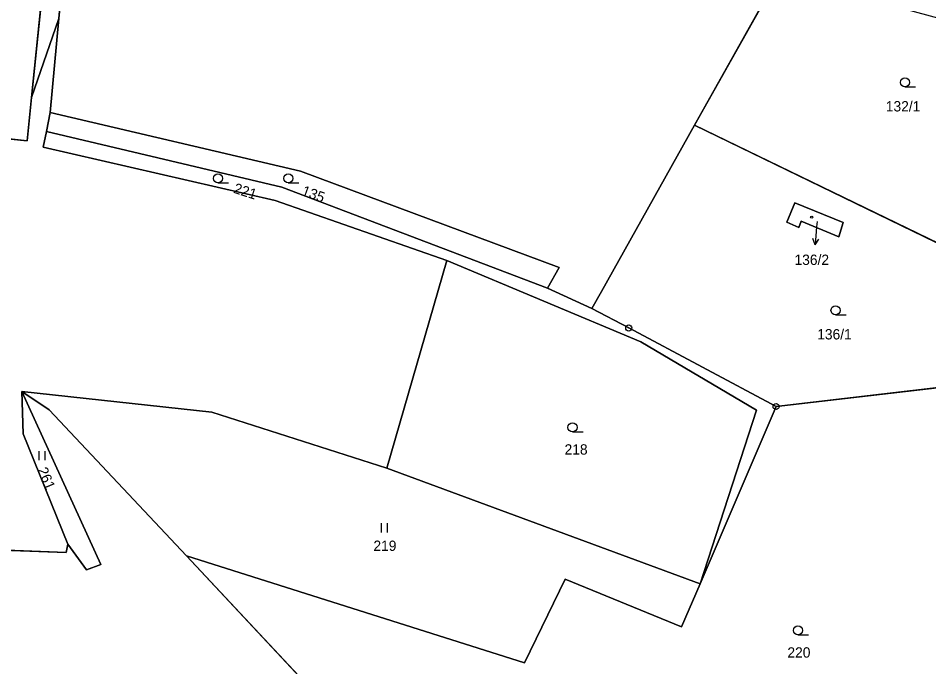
# Model space of a CAD drawing. Extents: x -689422 to -685210, y -987725 to -982160.
# Drawn here: x -686325.7 to -686175.7, y -987234.4 to -987127.6 of the extents above; entities that cross this region are included whole.
import ezdxf

# ---------------------------------------------------------------- set-up
doc = ezdxf.new("R2010")
doc.units = 0
for name, color, linetype in [('KN_Budovy', 7, 'Continuous'), ('KN_Hranice_parcel', 7, 'Continuous'), ('KN_Parcelni cisla', 7, 'Continuous'), ('KN_Parcelni cisla_sipky', 7, 'Continuous'), ('KN_Polygon parcely', 7, 'Continuous'), ('KN_POZEMKY_TTP', 7, 'Continuous'), ('KN_POZEMKY_ZAHRADA', 7, 'Continuous'), ('KN_POZEMKY_ZASTAVENA PLOCHA', 7, 'Continuous'), ('KN_Značky bodu BP', 7, 'Continuous'), ('KN_Značky budov', 7, 'Continuous'), ('KN_Značky kultur', 7, 'Continuous')]:
    doc.layers.add(name, color=color, linetype=linetype)

msp = doc.modelspace()

# ---------------------------------------------------------------- linework, layer by layer
at = {"layer": 'KN_Budovy'}
msp.add_lwpolyline([(-686199.08, -987161.19), (-686197.1, -987162.06), (-686196.7, -987161), (-686190.49, -987163.57), (-686189.76, -987161.25), (-686197.73, -987157.99)], close=True, dxfattribs=at)
at = {"layer": 'KN_Hranice_parcel'}
for p, q in [((-686214.25, -987145.21), (-686200.39, -987120.5)), ((-686323.46, -987140.67), (-686318.98, -987127.62)), ((-686318.98, -987127.62), (-686320.39, -987143.11)), ((-686320.39, -987143.11), (-686321, -987146.25)), ((-686229.6, -987172.57), (-686214.25, -987145.21)), ((-686214.25, -987145.21), (-686161.33, -987170.88)), ((-686255.05, -987167.51), (-686264.93, -987201.68)), ((-686238.5, -987172.04), (-686231.17, -987175.37)), ((-686231.17, -987175.37), (-686229.6, -987172.57)), ((-686200.84, -987191.53), (-686213.36, -987220.73)), ((-686264.93, -987201.68), (-686213.36, -987220.73)), ((-686297.97, -987216.13), (-686247.41, -987270.09))]:
    msp.add_line(p, q, dxfattribs=at)
for points in [[(-686323.46, -987140.67), (-686321.18, -987118.05), (-686294.87, -987050.2), (-686290.35, -987048.77)], [(-686282.59, -987049.67), (-686292.5, -987052.57), (-686318.15, -987118.37), (-686318.98, -987127.62)], [(-686396.13, -987140.43), (-686324.19, -987147.76), (-686323.46, -987140.67)], [(-686320.39, -987143.11), (-686279.19, -987152.79), (-686236.58, -987168.63), (-686238.5, -987172.04)], [(-686321, -987146.25), (-686321.55, -987148.81), (-686283.32, -987157.62), (-686255.05, -987167.51)], [(-686321, -987146.25), (-686282.27, -987155.42), (-686238.5, -987172.04)], [(-686199.08, -987161.19), (-686197.73, -987157.99), (-686189.76, -987161.25), (-686190.49, -987163.57), (-686196.7, -987161), (-686197.1, -987162.06), (-686199.08, -987161.19)], [(-686213.36, -987220.73), (-686204.07, -987192.16), (-686223.09, -987180.89), (-686255.05, -987167.51)], [(-686200.84, -987191.53), (-686225.1, -987178.6), (-686231.17, -987175.37)], [(-686147.17, -987183.17), (-686154.44, -987186.14), (-686200.84, -987191.53)], [(-686317.52, -987214.19), (-686324.83, -987196.04), (-686325.09, -987189.05)], [(-686325.09, -987189.05), (-686312.07, -987217.54), (-686314.41, -987218.43), (-686317.52, -987214.19)], [(-686264.93, -987201.68), (-686293.77, -987192.46), (-686325.09, -987189.05)], [(-686325.09, -987189.05), (-686320.58, -987192.08), (-686297.97, -987216.13)], [(-686403.42, -987212.43), (-686317.77, -987215.55), (-686317.52, -987214.19)], [(-686297.97, -987216.13), (-686242.28, -987233.75), (-686235.55, -987219.96), (-686216.39, -987227.81), (-686213.36, -987220.73)]]:
    msp.add_lwpolyline(points, dxfattribs=at)
at = {"layer": 'KN_Parcelni cisla_sipky'}
for p, q in [((-686194.16, -987161.93), (-686194.37, -987164.92)), ((-686194.09, -987161.08), (-686194.16, -987161.93)), ((-686194.37, -987164.92), (-686194.8, -987163.89)), ((-686194.37, -987164.92), (-686193.8, -987163.96))]:
    msp.add_line(p, q, dxfattribs=at)
at = {"layer": 'KN_Polygon parcely'}
for points in [[(-686324.19, -987147.76), (-686323.46, -987140.67), (-686321.18, -987118.05), (-686294.87, -987050.2), (-686290.35, -987048.77), (-686325.83, -987031.28), (-686375.81, -987015.35), (-686381.49, -987013.89), (-686387.99, -987061.9), (-686391.52, -987096.84), (-686396.13, -987140.43)], [(-686318.98, -987127.62), (-686318.15, -987118.37), (-686292.5, -987052.57), (-686282.59, -987049.67), (-686286.57, -987047.75), (-686290.35, -987048.77), (-686294.87, -987050.2), (-686321.18, -987118.05), (-686323.46, -987140.67)], [(-686282.59, -987049.67), (-686292.5, -987052.57), (-686318.15, -987118.37), (-686318.98, -987127.62), (-686320.39, -987143.11), (-686279.19, -987152.79), (-686236.58, -987168.63), (-686238.5, -987172.04), (-686231.17, -987175.37), (-686229.6, -987172.57), (-686214.25, -987145.21), (-686200.39, -987120.5), (-686199.45, -987120.68), (-686191.33, -987104.34), (-686212.4, -987091.31), (-686282.33, -987053.12)], [(-686127.63, -987145.57), (-686146.25, -987137.13), (-686157.02, -987132.25), (-686174.18, -987127.57), (-686199.45, -987120.68), (-686200.39, -987120.5), (-686214.25, -987145.21), (-686161.33, -987170.88), (-686160.46, -987168.97), (-686155.07, -987154.24), (-686135.27, -987157.9), (-686125.24, -987163.95), (-686118.5, -987156.99)], [(-686403.42, -987212.43), (-686317.77, -987215.55), (-686317.52, -987214.19), (-686324.83, -987196.04), (-686325.09, -987189.05), (-686293.77, -987192.46), (-686264.93, -987201.68), (-686255.05, -987167.51), (-686283.32, -987157.62), (-686321.55, -987148.81), (-686321, -987146.25), (-686320.39, -987143.11), (-686318.98, -987127.62), (-686323.46, -987140.67), (-686324.19, -987147.76), (-686396.13, -987140.43)], [(-686282.27, -987155.42), (-686238.5, -987172.04), (-686236.58, -987168.63), (-686279.19, -987152.79), (-686320.39, -987143.11), (-686321, -987146.25)], [(-686147.17, -987183.17), (-686141.43, -987178.92), (-686146.92, -987173.65), (-686155.51, -987177.88), (-686162.97, -987174.48), (-686161.33, -987170.88), (-686214.25, -987145.21), (-686229.6, -987172.57), (-686231.17, -987175.37), (-686225.1, -987178.6), (-686200.84, -987191.53), (-686154.44, -987186.14)], [(-686321.55, -987148.81), (-686283.32, -987157.62), (-686255.05, -987167.51), (-686223.09, -987180.89), (-686204.07, -987192.16), (-686213.36, -987220.73), (-686200.84, -987191.53), (-686225.1, -987178.6), (-686231.17, -987175.37), (-686238.5, -987172.04), (-686282.27, -987155.42), (-686321, -987146.25)], [(-686199.08, -987161.19), (-686197.73, -987157.99), (-686189.76, -987161.25), (-686190.49, -987163.57), (-686196.7, -987161), (-686197.1, -987162.06)], [(-686199.08, -987161.19), (-686197.1, -987162.06), (-686196.7, -987161), (-686190.49, -987163.57), (-686189.76, -987161.25), (-686197.73, -987157.99)], [(-686264.93, -987201.68), (-686213.36, -987220.73), (-686204.07, -987192.16), (-686223.09, -987180.89), (-686255.05, -987167.51)], [(-686171, -987244.96), (-686159.41, -987229.47), (-686147.17, -987183.17), (-686154.44, -987186.14), (-686200.84, -987191.53), (-686213.36, -987220.73), (-686216.39, -987227.81), (-686235.55, -987219.96), (-686242.28, -987233.75), (-686297.97, -987216.13), (-686247.41, -987270.09), (-686241.77, -987293.19), (-686246.11, -987318.6), (-686246.86, -987325.36), (-686248.83, -987338.68), (-686238.23, -987322.99), (-686229.22, -987314.43), (-686224.4, -987303.2), (-686217.46, -987305.47), (-686198.85, -987279.15)], [(-686320.58, -987192.08), (-686297.97, -987216.13), (-686242.28, -987233.75), (-686235.55, -987219.96), (-686216.39, -987227.81), (-686213.36, -987220.73), (-686264.93, -987201.68), (-686293.77, -987192.46), (-686325.09, -987189.05)], [(-686317.52, -987214.19), (-686314.41, -987218.43), (-686312.07, -987217.54), (-686325.09, -987189.05), (-686324.83, -987196.04)]]:
    msp.add_lwpolyline(points, close=True, dxfattribs=at)
msp.add_lwpolyline([(-686384.77, -987295.86), (-686312.46, -987300.78), (-686311.89, -987296.73), (-686282.35, -987299.23), (-686262.96, -987310.46), (-686263.39, -987312.79), (-686250.78, -987316.12), (-686246.11, -987318.6), (-686241.77, -987293.19), (-686247.41, -987270.09), (-686297.97, -987216.13), (-686320.58, -987192.08), (-686325.09, -987189.05), (-686312.07, -987217.54), (-686314.41, -987218.43), (-686317.52, -987214.19), (-686317.77, -987215.55), (-686403.42, -987212.43)], dxfattribs=at)
at = {"layer": 'KN_POZEMKY_TTP'}
for p, q in [((-686321.18, -987118.05), (-686323.46, -987140.67)), ((-686323.46, -987140.67), (-686321.18, -987118.05)), ((-686318.15, -987118.37), (-686318.98, -987127.62)), ((-686318.98, -987127.62), (-686318.15, -987118.37)), ((-686200.39, -987120.5), (-686214.25, -987145.21)), ((-686323.46, -987140.67), (-686318.98, -987127.62)), ((-686318.98, -987127.62), (-686323.46, -987140.67)), ((-686318.98, -987127.62), (-686320.39, -987143.11)), ((-686320.39, -987143.11), (-686318.98, -987127.62)), ((-686324.19, -987147.76), (-686396.13, -987140.43)), ((-686396.13, -987140.43), (-686324.19, -987147.76)), ((-686323.46, -987140.67), (-686324.19, -987147.76)), ((-686324.19, -987147.76), (-686323.46, -987140.67)), ((-686320.39, -987143.11), (-686321, -987146.25)), ((-686279.19, -987152.79), (-686320.39, -987143.11)), ((-686214.25, -987145.21), (-686229.6, -987172.57)), ((-686321, -987146.25), (-686321.55, -987148.81)), ((-686321.55, -987148.81), (-686283.32, -987157.62)), ((-686236.58, -987168.63), (-686279.19, -987152.79)), ((-686283.32, -987157.62), (-686255.05, -987167.51)), ((-686255.05, -987167.51), (-686264.93, -987201.68)), ((-686238.5, -987172.04), (-686236.58, -987168.63)), ((-686231.17, -987175.37), (-686238.5, -987172.04)), ((-686229.6, -987172.57), (-686231.17, -987175.37)), ((-686325.09, -987189.05), (-686293.77, -987192.46)), ((-686320.58, -987192.08), (-686325.09, -987189.05)), ((-686325.09, -987189.05), (-686320.58, -987192.08)), ((-686312.07, -987217.54), (-686325.09, -987189.05)), ((-686325.09, -987189.05), (-686312.07, -987217.54)), ((-686324.83, -987196.04), (-686325.09, -987189.05)), ((-686293.77, -987192.46), (-686325.09, -987189.05)), ((-686325.09, -987189.05), (-686324.83, -987196.04)), ((-686297.97, -987216.13), (-686320.58, -987192.08)), ((-686320.58, -987192.08), (-686297.97, -987216.13)), ((-686293.77, -987192.46), (-686264.93, -987201.68)), ((-686264.93, -987201.68), (-686293.77, -987192.46)), ((-686317.52, -987214.19), (-686324.83, -987196.04)), ((-686324.83, -987196.04), (-686317.52, -987214.19)), ((-686264.93, -987201.68), (-686213.36, -987220.73)), ((-686403.42, -987212.43), (-686317.77, -987215.55)), ((-686317.77, -987215.55), (-686403.42, -987212.43)), ((-686317.77, -987215.55), (-686317.52, -987214.19)), ((-686317.52, -987214.19), (-686317.77, -987215.55)), ((-686317.52, -987214.19), (-686314.41, -987218.43)), ((-686314.41, -987218.43), (-686317.52, -987214.19)), ((-686314.41, -987218.43), (-686312.07, -987217.54)), ((-686312.07, -987217.54), (-686314.41, -987218.43)), ((-686242.28, -987233.75), (-686297.97, -987216.13)), ((-686297.97, -987216.13), (-686247.41, -987270.09)), ((-686235.55, -987219.96), (-686242.28, -987233.75)), ((-686216.39, -987227.81), (-686235.55, -987219.96)), ((-686213.36, -987220.73), (-686216.39, -987227.81))]:
    msp.add_line(p, q, dxfattribs=at)
at = {"layer": 'KN_POZEMKY_ZAHRADA'}
for p, q in [((-686214.25, -987145.21), (-686200.39, -987120.5)), ((-686321, -987146.25), (-686320.39, -987143.11)), ((-686320.39, -987143.11), (-686279.19, -987152.79)), ((-686229.6, -987172.57), (-686214.25, -987145.21)), ((-686214.25, -987145.21), (-686161.33, -987170.88)), ((-686161.33, -987170.88), (-686214.25, -987145.21)), ((-686321.55, -987148.81), (-686321, -987146.25)), ((-686282.27, -987155.42), (-686321, -987146.25)), ((-686321, -987146.25), (-686282.27, -987155.42)), ((-686283.32, -987157.62), (-686321.55, -987148.81)), ((-686279.19, -987152.79), (-686236.58, -987168.63)), ((-686238.5, -987172.04), (-686282.27, -987155.42)), ((-686282.27, -987155.42), (-686238.5, -987172.04)), ((-686255.05, -987167.51), (-686283.32, -987157.62)), ((-686197.73, -987157.99), (-686199.08, -987161.19)), ((-686189.76, -987161.25), (-686197.73, -987157.99)), ((-686199.08, -987161.19), (-686197.1, -987162.06)), ((-686197.1, -987162.06), (-686196.7, -987161)), ((-686196.7, -987161), (-686190.49, -987163.57)), ((-686190.49, -987163.57), (-686189.76, -987161.25)), ((-686264.93, -987201.68), (-686255.05, -987167.51)), ((-686255.05, -987167.51), (-686223.09, -987180.89)), ((-686223.09, -987180.89), (-686255.05, -987167.51)), ((-686236.58, -987168.63), (-686238.5, -987172.04)), ((-686238.5, -987172.04), (-686231.17, -987175.37)), ((-686231.17, -987175.37), (-686229.6, -987172.57)), ((-686225.1, -987178.6), (-686231.17, -987175.37)), ((-686231.17, -987175.37), (-686225.1, -987178.6)), ((-686200.84, -987191.53), (-686225.1, -987178.6)), ((-686225.1, -987178.6), (-686200.84, -987191.53)), ((-686223.09, -987180.89), (-686204.07, -987192.16)), ((-686204.07, -987192.16), (-686223.09, -987180.89)), ((-686200.84, -987191.53), (-686154.44, -987186.14)), ((-686154.44, -987186.14), (-686200.84, -987191.53)), ((-686213.36, -987220.73), (-686200.84, -987191.53)), ((-686200.84, -987191.53), (-686213.36, -987220.73)), ((-686204.07, -987192.16), (-686213.36, -987220.73)), ((-686213.36, -987220.73), (-686204.07, -987192.16)), ((-686213.36, -987220.73), (-686264.93, -987201.68)), ((-686297.97, -987216.13), (-686242.28, -987233.75)), ((-686247.41, -987270.09), (-686297.97, -987216.13)), ((-686242.28, -987233.75), (-686235.55, -987219.96)), ((-686235.55, -987219.96), (-686216.39, -987227.81)), ((-686216.39, -987227.81), (-686213.36, -987220.73))]:
    msp.add_line(p, q, dxfattribs=at)
at = {"layer": 'KN_POZEMKY_ZASTAVENA PLOCHA'}
for p, q in [((-686199.08, -987161.19), (-686197.73, -987157.99)), ((-686197.73, -987157.99), (-686189.76, -987161.25)), ((-686197.1, -987162.06), (-686199.08, -987161.19)), ((-686196.7, -987161), (-686197.1, -987162.06)), ((-686190.49, -987163.57), (-686196.7, -987161)), ((-686189.76, -987161.25), (-686190.49, -987163.57))]:
    msp.add_line(p, q, dxfattribs=at)
at = {"layer": 'KN_Značky bodu BP'}
for centre, radius in [((-686225.1, -987178.6), 0.5), ((-686225.1, -987178.6), 0.0303), ((-686200.84, -987191.53), 0.5), ((-686200.84, -987191.53), 0.0303)]:
    msp.add_circle(centre, radius, dxfattribs=at)
at = {"layer": 'KN_Značky budov'}
msp.add_circle((-686194.97, -987160.36), 0.175, dxfattribs=at)
at = {"layer": 'KN_Značky kultur'}
for p, q in [((-686179.6, -987138.91), (-686177.85, -987138.91)), ((-686292.77, -987154.72), (-686291.02, -987154.72)), ((-686281.19, -987154.72), (-686279.44, -987154.72)), ((-686191.04, -987176.45), (-686189.29, -987176.45)), ((-686234.37, -987195.72), (-686232.62, -987195.72)), ((-686322.22, -987200.38), (-686322.22, -987198.88)), ((-686321.22, -987200.38), (-686321.22, -987198.88)), ((-686265.83, -987212.26), (-686265.83, -987210.76)), ((-686264.83, -987212.26), (-686264.83, -987210.76)), ((-686197.23, -987229.15), (-686195.48, -987229.15))]:
    msp.add_line(p, q, dxfattribs=at)
for centre in [(-686179.6, -987138.16), (-686292.77, -987153.97), (-686281.19, -987153.97), (-686191.04, -987175.7), (-686234.37, -987194.97), (-686197.23, -987228.4)]:
    msp.add_circle(centre, 0.75, dxfattribs=at)

# ---------------------------------------------------------------- texts
at = {"layer": 'KN_Parcelni cisla'}
for s, p in [('132/1', (-686182.76, -987142.95)), ('136/2', (-686197.8, -987168.22)), ('136/1', (-686194.06, -987180.49)), ('218', (-686235.67, -987199.45)), ('219', (-686267.16, -987215.31)), ('220', (-686198.97, -987232.88))]:
    msp.add_text(s, height=1.7, dxfattribs=at).set_placement(p)
for s, rotation, p in [('221', 342, (-686290.32, -987156.31)), ('135', 340, (-686279.11, -987156.69)), ('261', 293, (-686322.53, -987201.95))]:
    msp.add_text(s, height=1.7, rotation=rotation, dxfattribs=at).set_placement(p)

doc.saveas('drawing.dxf')
